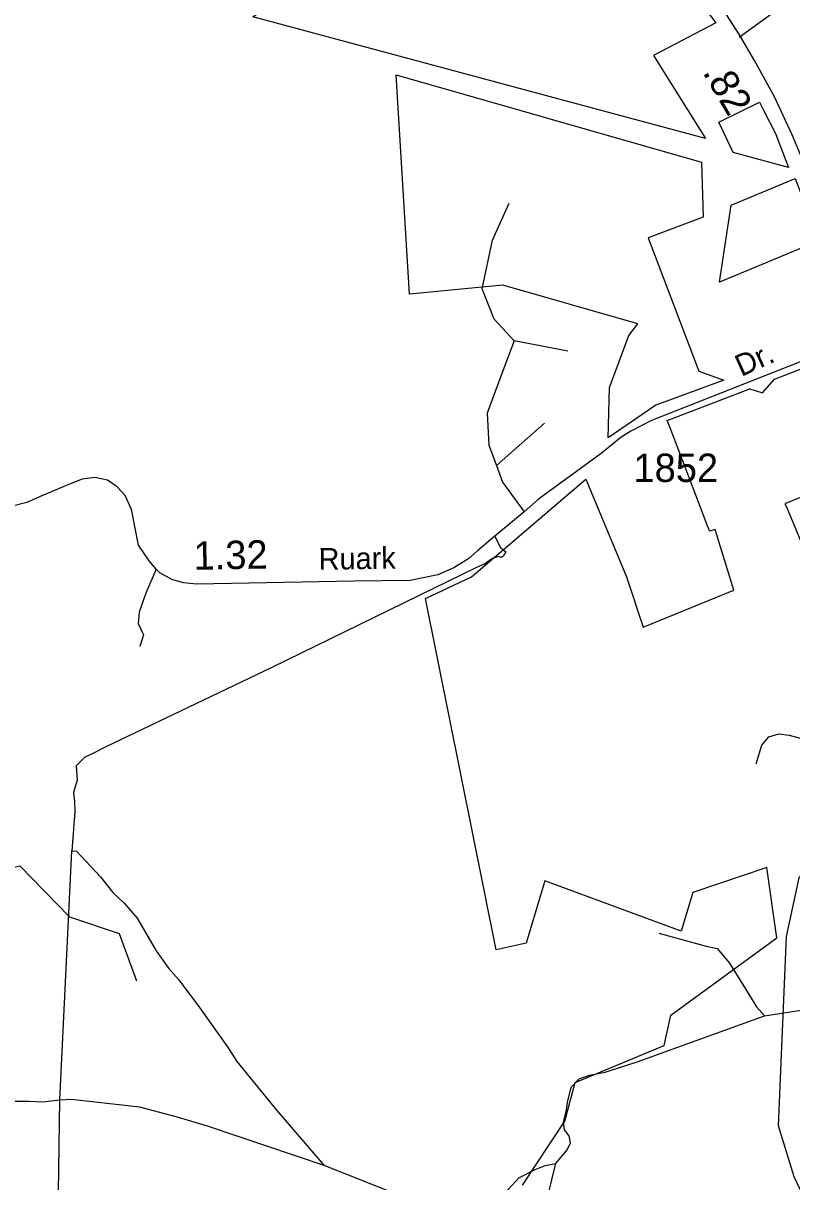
# Model space of a CAD drawing. Extents: x 2104537 to 2336408, y 34176 to 229611.
# Drawn here: x 2291588 to 2294965, y 66444 to 71538 of the extents above; entities that cross this region are included whole.
import ezdxf

# ---------------------------------------------------------------- set-up
doc = ezdxf.new("R2010")
doc.units = 0
for name, color, linetype in [('Exist Boundary Political City Limit New', 7, 'Continuous'), ('Exist Hydrographic Creek Single Shore', 7, 'Continuous'), ('Exist Hydrographic Misc Water Feature', 7, 'Continuous'), ('Exist Road Non-System Type 51', 7, 'Continuous'), ('Exist Road Primary NC Attributed', 7, 'Continuous'), ('Exist Road Primary NC Mileage Hundredths English Label', 7, 'Continuous'), ('Exist Road Secondary Mileage Hundredths English Label', 7, 'Continuous'), ('Exist Road Secondary Type 51 Attributed', 7, 'Continuous'), ('Exist Road Secondary Type 51 Label', 7, 'Continuous'), ('Exist Road Secondary Type 51 Number Label', 7, 'Continuous'), ('Map Preparation Boundary City Limit Buffer Line', 7, 'Continuous')]:
    doc.layers.add(name, color=color, linetype=linetype)

msp = doc.modelspace()

# ---------------------------------------------------------------- linework, layer by layer
at = {"layer": 'Exist Boundary Political City Limit New'}
for points in [[(2294356.8, 71395.4), (2294585, 71030.5), (2292596.8, 71564.8), (2293894, 72437.9), (2294259, 72027.4), (2294630.8, 71538.7), (2294356.8, 71395.4)], [(2294334, 70593.9), (2294555.8, 70007.5), (2294666.5, 69968.4), (2294366.8, 69857.7), (2294158, 69714.3), (2294164.5, 69935.9), (2294249.2, 70163.9), (2294288.5, 70216), (2293695.2, 70385.4), (2293284.5, 70346.3), (2293225.8, 71310.6), (2294568.8, 70926.2), (2294575.2, 70685.1), (2294334, 70593.9)], [(2294893.8, 71052.6), (2294950, 70902.8), (2294707, 70968.5), (2294644, 71102), (2294823, 71190.4), (2294839.2, 71158.6), (2294893.8, 71052.6)], [(2295083.8, 70580.9), (2294647, 70398.5), (2294699, 70737.3), (2294979.5, 70854.6), (2295083.8, 70580.9)], [(2294404.2, 67043.6), (2294433.8, 67176.5), (2294899.2, 67516.3), (2294855, 67826.5), (2294529.8, 67715.7), (2294478, 67545.8), (2293879.5, 67767.4), (2293798.2, 67494.1), (2293665.2, 67464.6), (2293354.8, 69008.2), (2293558, 69104.3), (2294060.5, 69532.6), (2294238, 69104.3), (2294311.8, 68882.7), (2294710.8, 69045.2), (2294628.5, 69311.6), (2294604.2, 69304.9), (2294603.5, 69306), (2294592, 69335.6), (2294588.8, 69344.6), (2294587.8, 69346.8), (2294555.2, 69431.8), (2294515, 69536.5), (2294430, 69758.1), (2294417.5, 69790.8), (2294642.5, 69877.5), (2294775.8, 69928.8), (2294778, 69929.8), (2294778.8, 69930), (2294779.8, 69930.4), (2294836.5, 69913.3), (2294888.8, 69972.4), (2294960, 70000), (2295005.8, 70017.5)], [(2295005.8, 69453.4), (2294934, 69425.2), (2294940, 69414.5), (2295087.8, 69059.9)], [(2293782.2, 66430.1), (2293968.2, 66711.2), (2294012.5, 66881.1), (2294404.2, 67043.6)]]:
    msp.add_lwpolyline(points, dxfattribs=at)
at = {"layer": 'Exist Hydrographic Creek Single Shore'}
msp.add_lwpolyline([(2295078, 66250.8), (2294975.9, 66466), (2294907, 66690.3), (2294941.1, 67522.9), (2294997.1, 67780.9), (2295063.1, 67858.4), (2295321, 67892.8), (2295452.1, 68103.5), (2295485.1, 68178.3)], dxfattribs=at)
at = {"layer": 'Exist Hydrographic Misc Water Feature'}
msp.add_lwpolyline([(2289337, 66419.9), (2289436, 66513.2), (2289925.9, 66641.5), (2290100, 66753), (2290338.9, 67046.9), (2290429.9, 67107.5), (2290572, 67114.6), (2290670.9, 67191.4), (2290752.9, 67324.4), (2290984, 67552.8), (2291149.9, 67654.6), (2291308, 67697.5), (2291457, 67806.1), (2291572.9, 67833.5), (2291791.1, 67609.5), (2292009, 67536.5), (2292085.9, 67328.3)], dxfattribs=at)
at = {"layer": 'Exist Road Non-System Type 51'}
for p, q in [((2294733.7, 71476.1), (2294946.6, 71629.8)), ((2293981.2, 70096.2), (2293744.9, 70140.5)), ((2293877.8, 69778.6), (2293667, 69592.5)), ((2291748.6, 66804.3), (2291801.8, 67898.9)), ((2294844.3, 67174.3), (2295044.3, 67204.4)), ((2294285, 66972), (2294844.3, 67174.3))]:
    msp.add_line(p, q, dxfattribs=at)
for points in [[(2293744.9, 70140.5), (2293656.4, 70236.5), (2293604.7, 70369.4), (2293649, 70583.6), (2293722.8, 70746)], [(2293744.9, 70140.5), (2293685.9, 69985.4), (2293626.8, 69822.9), (2293634.2, 69682.6), (2293667, 69592.5)], [(2293667, 69592.5), (2293693.3, 69520.2), (2293788.5, 69389.2)], [(2293659.7, 69282.7), (2293683.1, 69234.8), (2293708.6, 69213.5), (2293699.1, 69197.5), (2293690, 69188.5), (2293676.7, 69193.2), (2293649, 69184.7), (2293616, 69160.2), (2293579.8, 69144.2), (2292680.8, 68705.8)], [(2292172.5, 69137.8), (2292126.7, 69031.3), (2292096.9, 68948.2), (2292092.6, 68899.2), (2292115.9, 68848.7), (2292100.8, 68797.2)], [(2292680.8, 68705.8), (2291947.8, 68354.9), (2291899.9, 68329.4), (2291856.3, 68310.2), (2291820.1, 68272.9), (2291825.4, 68210.1), (2291808.4, 68155.8), (2291813.7, 68116.3), (2291814.8, 68072.7), (2291801.8, 67898.9)], [(2294807.7, 68282), (2294832.8, 68363.4), (2294864.1, 68401), (2294908, 68413.6), (2294953.9, 68407.3), (2295033.3, 68386.4), (2295089.7, 68369.7), (2295118.9, 68363.4), (2295154.4, 68363.4), (2295244.2, 68386.4), (2295294.3, 68256.9), (2295382, 68048), (2295477.7, 67836.6)], [(2291801.8, 67898.9), (2291821.5, 67898.5), (2291927.5, 67784.6), (2291982, 67715.7), (2292033.2, 67668.5), (2292088.1, 67603.4), (2292171.2, 67459.8), (2292225.5, 67383), (2292270.8, 67331.9), (2292362.3, 67210.5), (2292488.8, 67033.9), (2292525.7, 66973.1), (2292701.6, 66757.8), (2292908.9, 66518)], [(2294380.3, 67537.5), (2294589.1, 67479.7), (2294636.8, 67470.6), (2294691.7, 67405.6), (2294751.4, 67308.6)], [(2294751.4, 67308.6), (2294810, 67213.4), (2294844.3, 67174.3)], [(2293986.1, 66647), (2293966.7, 66672.8), (2293962.4, 66707.3), (2293973.2, 66752.5), (2293979.6, 66793.3), (2293994.7, 66860.1), (2294031.2, 66896.6), (2294076.4, 66913.9), (2294145.2, 66926.8), (2294285, 66972)], [(2289712, 66123.4), (2289798.4, 66147.6), (2289921.7, 66211.2), (2289962, 66226.5), (2290024.9, 66275.5), (2290071.4, 66302.5), (2290158.5, 66366.7), (2290445.4, 66617.1), (2290506.4, 66682.2), (2290632.3, 66781.5), (2290737.3, 66833.6), (2290791.5, 66838.4), (2291466.5, 66799.6), (2291612.4, 66798.7), (2291672.4, 66795.6), (2291748.6, 66804.3)], [(2292910.3, 65172.9), (2291811.4, 65167.3), (2291787, 65161.8), (2291757.4, 65172.3), (2291743.5, 65182.7), (2291737.7, 65192.6), (2291734.1, 65206.8), (2291727.3, 65283), (2291748.6, 66804.3)], [(2291748.6, 66804.3), (2291800.5, 66807.3), (2292098, 66773.4), (2292269.1, 66728.1), (2292396.3, 66689.9), (2292908.9, 66518)], [(2293927.6, 66525.4), (2293977.9, 66585.4), (2293992.6, 66615.3), (2293986.1, 66647)], [(2292908.9, 66518), (2293506.3, 66280.6), (2293544.1, 66270), (2293578.1, 66277.2), (2293616.5, 66298.5), (2293765.6, 66461.6), (2293837.7, 66498.6)], [(2293837.7, 66498.6), (2293844.5, 66502.1), (2293880.8, 66515.5), (2293927.6, 66525.4)], [(2294748.4, 65862.6), (2294737, 65919.1), (2294737.6, 65948.9), (2294741.9, 65970.8), (2294760.6, 66006.6), (2294751.1, 66024.8), (2294745.3, 66028.8), (2294699.2, 66037.9), (2294627.2, 66029.1), (2294609.1, 66023.6), (2294585.1, 66022.1), (2294540.9, 66010.8), (2294357.4, 65930.3), (2294315.2, 65921.3), (2294283.1, 65923.9), (2294219.7, 65953), (2294146.8, 66000.3), (2294048.4, 66088.1), (2293877, 66315.4), (2293927.6, 66525.4)]]:
    msp.add_lwpolyline(points, dxfattribs=at)
at = {"layer": 'Exist Road Primary NC Attributed'}
msp.add_lwpolyline([(2295318.3, 70173.2), (2295284.6, 70260.3), (2295239.8, 70365.4), (2295169.2, 70544.6), (2295050.4, 70847.8), (2294966, 71046), (2294888.5, 71213.1), (2294801.6, 71372.8), (2294735, 71486.2), (2294679.9, 71572.4), (2294611, 71663.7), (2294533.5, 71770.5), (2294459, 71863.2), (2294318.3, 72047.9), (2294258, 72123.7), (2294180.5, 72218.5), (2294034.1, 72395.9), (2293772.3, 72673.4), (2293589.8, 72849.1), (2293405.5, 73011)], dxfattribs=at)
at = {"layer": 'Exist Road Secondary Type 51 Attributed'}
msp.add_lwpolyline([(2295318.3, 70173.2), (2294348.9, 69791.5), (2294258, 69743.9), (2294214.6, 69717.4), (2294126.8, 69646), (2293852.4, 69445.7), (2293788.5, 69389.2), (2293659.7, 69282.7), (2293584.1, 69218.8), (2293545.8, 69184.7), (2293479.7, 69143.2), (2293409.5, 69112.3), (2293288.1, 69087.8), (2293040.1, 69084.6), (2292349.2, 69071.8), (2292293.8, 69077.1), (2292243.8, 69089.9), (2292187.4, 69121.9), (2292172.5, 69137.8), (2292140.5, 69174.1), (2292094.7, 69243.3), (2292063.9, 69399.9), (2292036.2, 69461.7), (2292001.1, 69500), (2291957.4, 69528.8), (2291903.1, 69540.5), (2291846.7, 69533), (2291783.9, 69508.5), (2291725.3, 69483), (2291659.8, 69454.9), (2291604, 69430.8), (2291528.7, 69411.8)], dxfattribs=at)
at = {"layer": 'Map Preparation Boundary City Limit Buffer Line'}
for points in [[(2294356.8, 71395.4), (2294585, 71030.5), (2292596.8, 71564.8), (2293894, 72437.9), (2294259, 72027.4), (2294630.8, 71538.7), (2294356.8, 71395.4)], [(2294334, 70593.9), (2294555.8, 70007.5), (2294666.5, 69968.4), (2294366.8, 69857.7), (2294158, 69714.3), (2294164.5, 69935.9), (2294249.2, 70163.9), (2294288.5, 70216), (2293695.2, 70385.4), (2293284.5, 70346.3), (2293225.8, 71310.6), (2294568.8, 70926.2), (2294575.2, 70685.1), (2294334, 70593.9)], [(2294893.8, 71052.6), (2294950, 70902.8), (2294707, 70968.5), (2294644, 71102), (2294823, 71190.4), (2294839.2, 71158.6), (2294893.8, 71052.6)], [(2295083.8, 70580.9), (2294647, 70398.5), (2294699, 70737.3), (2294979.5, 70854.6), (2295083.8, 70580.9)], [(2294404.2, 67043.6), (2294433.8, 67176.5), (2294899.2, 67516.3), (2294855, 67826.5), (2294529.8, 67715.7), (2294478, 67545.8), (2293879.5, 67767.4), (2293798.2, 67494.1), (2293665.2, 67464.6), (2293354.8, 69008.2), (2293558, 69104.3), (2294060.5, 69532.6), (2294238, 69104.3), (2294311.8, 68882.7), (2294710.8, 69045.2), (2294628.5, 69311.6), (2294604.2, 69304.9), (2294603.5, 69306), (2294592, 69335.6), (2294588.8, 69344.6), (2294587.8, 69346.8), (2294555.2, 69431.8), (2294515, 69536.5), (2294430, 69758.1), (2294417.5, 69790.8), (2294642.5, 69877.5), (2294775.8, 69928.8), (2294778, 69929.8), (2294778.8, 69930), (2294779.8, 69930.4), (2294836.5, 69913.3), (2294888.8, 69972.4), (2294960, 70000), (2295005.8, 70017.5)], [(2295005.8, 69453.4), (2294934, 69425.2), (2294940, 69414.5), (2295087.8, 69059.9)], [(2293782.2, 66430.1), (2293968.2, 66711.2), (2294012.5, 66881.1), (2294404.2, 67043.6)]]:
    msp.add_lwpolyline(points, dxfattribs=at)

# ---------------------------------------------------------------- texts
at = {"layer": 'Exist Road Primary NC Mileage Hundredths English Label'}
msp.add_text('.82', height=125, rotation=300.401, dxfattribs=at).set_placement((2294571.2, 71322))
at = {"layer": 'Exist Road Secondary Mileage Hundredths English Label'}
msp.add_text('1.32', height=125, rotation=1.06, dxfattribs=at).set_placement((2292337.4, 69134.4))
at = {"layer": 'Exist Road Secondary Type 51 Label'}
for s, rotation, p in [('Dr.', 24.2241, (2294743, 69982.4)), ('Ruark', 0.8761, (2292886.3, 69134.7))]:
    msp.add_text(s, height=95, rotation=rotation, dxfattribs=at).set_placement(p)
at = {"layer": 'Exist Road Secondary Type 51 Number Label'}
msp.add_text('1852', height=125, dxfattribs=at).set_placement((2294269.1, 69520.6))

doc.saveas('drawing.dxf')
